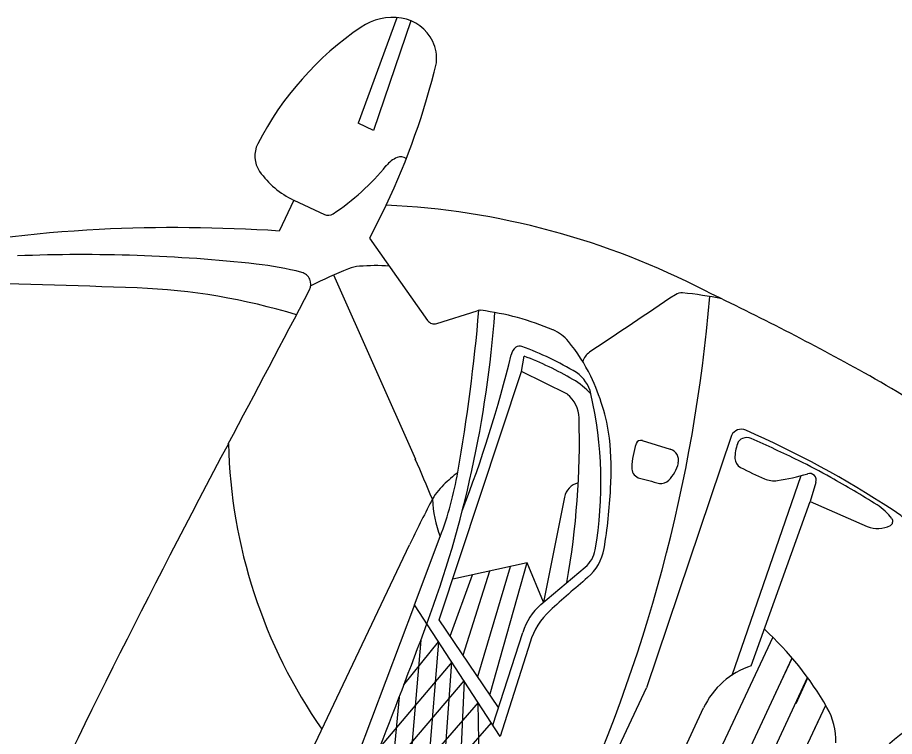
# Model space of a CAD drawing. Extents: x 14104283 to 14129344, y 8637090 to 8673339.
# Drawn here: x 14118244.03 to 14118256.24, y 8668538.25 to 8668548.25 of the extents above; entities that cross this region are included whole.
import ezdxf

# ---------------------------------------------------------------- set-up
doc = ezdxf.new("R2010")
doc.units = 0
doc.layers.add('Cell', color=7, linetype='Continuous')

msp = doc.modelspace()

# ---------------------------------------------------------------- linework, layer by layer
at = {"layer": 'Cell'}
for p, q in [((14118249.31, 8668548.25), (14118248.77, 8668546.78)), ((14118249.505, 8668548.206), (14118248.985, 8668546.68)), ((14118248.985, 8668546.68), (14118248.77, 8668546.78)), ((14118247.874, 8668545.711), (14118247.672, 8668545.281)), ((14118247.874, 8668545.711), (14118248.302, 8668545.511)), ((14118248.43, 8668544.669), (14118249.568, 8668542.104)), ((14118249.868, 8668543.992), (14118250.427, 8668544.172)), ((14118251.684, 8668543.008), (14118251.045, 8668543.327)), ((14118253.967, 8668542.437), (14118252.785, 8668538.922)), ((14118252.724, 8668542.365), (14118253.116, 8668542.246)), ((14118253.975, 8668539.101), (14118254.936, 8668541.876)), ((14118255.143, 8668541.783), (14118255.063, 8668541.514)), ((14118251.123, 8668540.662), (14118250.087, 8668540.434)), ((14118250.435, 8668539.081), (14118250.891, 8668540.612)), ((14118251.12, 8668540.662), (14118250.602, 8668538.834)), ((14118251.313, 8668540.081), (14118251.931, 8668540.601)), ((14118250.053, 8668539.642), (14118250.364, 8668540.495)), ((14118250.233, 8668539.377), (14118250.605, 8668540.549)), ((14118249.555, 8668540.077), (14118248.141, 8668536.335)), ((14118250.648, 8668538.402), (14118251.062, 8668539.695)), ((14118249.642, 8668539.584), (14118249.182, 8668534.109)), ((14118251.165, 8668539.557), (14118250.75, 8668538.246)), ((14118254.587, 8668538.855), (14118254.813, 8668539.337)), ((14118254.866, 8668538.706), (14118255.032, 8668539.06)), ((14118247.054, 8668526.689), (14118252.785, 8668538.922)), ((14118249.342, 8668538.792), (14118248.838, 8668533.376)), ((14118252.209, 8668535.719), (14118253.579, 8668538.643)), ((14118255.126, 8668538.356), (14118255.279, 8668538.683)), ((14118248.128, 8668535.583), (14118250.628, 8668538.434))]:
    msp.add_line(p, q, dxfattribs=at)
for points in [[(14118249.163, 8668545.642), (14118248.931, 8668545.18), (14118249.736, 8668544.037)], [(14118250.727, 8668538.65), (14118249.899, 8668539.868), (14118251.045, 8668543.327), (14118251.081, 8668543.539)], [(14118251.644, 8668541.577), (14118251.351, 8668540.113), (14118251.123, 8668540.662)], [(14118254.244, 8668539.229), (14118255.063, 8668541.514), (14118255.858, 8668541.169)], [(14118250.75, 8668538.246), (14118249.555, 8668540.077), (14118249.914, 8668541.028)], [(14118243.414, 8668527.949), (14118246.415, 8668534.447), (14118249.487, 8668540.912)], [(14118254.542, 8668539.627), (14118251.089, 8668532.257), (14118247.636, 8668524.887)], [(14118249.409, 8668538.966), (14118249.892, 8668539.561), (14118249.486, 8668534.637)], [(14118248.029, 8668524.865), (14118251.433, 8668532.096), (14118254.811, 8668539.34)], [(14118249.758, 8668534.894), (14118250.075, 8668539.28), (14118249.076, 8668538.102), (14118248.379, 8668532.397)], [(14118248.379, 8668524.874), (14118251.726, 8668531.959), (14118255.027, 8668539.066)], [(14118248.738, 8668537.246), (14118250.246, 8668539.018), (14118250.104, 8668535.874)], [(14118250.47, 8668537.106), (14118250.443, 8668538.717), (14118248.365, 8668536.325), (14118247.612, 8668530.599)], [(14118248.835, 8668524.926), (14118252.052, 8668531.806), (14118255.28, 8668538.682)]]:
    msp.add_lwpolyline(points, dxfattribs=at)
for centre, radius, start, end in [((14118249.251, 8668547.468), 0.784, 81.0255, 124.1157), ((14118249.282, 8668547.662), 0.588, 25.903, 81.0255), ((14118251.262, 8668544.5), 4.369, 124.1157, 152.8313), ((14118249.336, 8668547.688), 0.528, 352.7783, 25.903), ((14118239.9, 8668550.013), 10.243, 334.7378, 346.4974), ((14118247.708, 8668546.324), 0.375, 152.8313, 214.8267), ((14118249.467, 8668545.941), 0.393, 112.797, 140.6239), ((14118249.365, 8668546.184), 0.13, 53.9844, 112.797), ((14118248.379, 8668546.791), 1.192, 214.8267, 244.8976), ((14118246.538, 8668548.345), 3.396, 303.7113, 320.6239), ((14118248.664, 8668534.933), 10.72, 62.5511, 87.3329), ((14118248.354, 8668545.623), 0.124, 244.8976, 303.7113), ((14118246.325, 8668524.319), 21.016, 93.1629, 100.7123), ((14118246.213, 8668522.637), 22.691, 86.3128, 92.6456), ((14118244.929, 8668522.591), 22.362, 83.7766, 92.3037), ((14118246.874, 8668540.427), 4.42, 75.4319, 83.7766), ((14118250.615, 8668539.721), 5.409, 111.4658, 117.5645), ((14118248.83, 8668544.26), 0.532, 94.4317, 111.4658), ((14118249.024, 8668541.758), 3.041, 86.6296, 94.4317), ((14118247.943, 8668544.54), 0.17, 332.409, 75.4319), ((14118239.126, 8668370.563), 174.049, 87.83651, 88.70459), ((14118245.368, 8668535.783), 8.711, 73.0177, 87.8365), ((14117981.93, 8668683.555), 300.317, 331.94729, 332.40904), ((14118696.099, 8667882.671), 796.272, 123.795662, 123.899089), ((14118253.272, 8668544.266), 0.154, 84.1077, 123.7957), ((14118252.69, 8668538.623), 5.828, 78.6657, 84.1077), ((14118236.085, 8668507.729), 40.683, 60.9882, 64.4912), ((14118231.914, 8668546.207), 21.83, 334.8846, 355.168), ((14118234.879, 8668545.328), 15.84, 339.6225, 355.7219), ((14118224.603, 8668546.387), 25.943, 350.096, 355.1146), ((14118250.463, 8668544.06), 0.117, 82.7532, 107.8388), ((14118250.003, 8668540.445), 3.762, 66.834, 82.7532), ((14118249.832, 8668544.104), 0.117, 215.1426, 287.8388), ((14118251.26, 8668543.381), 0.569, 39.6524, 66.834), ((14118251.054, 8668543.536), 0.154, 125.0527, 172.7103), ((14118251.02, 8668543.586), 0.0929, 70.0159, 125.0527), ((14118249.56, 8668539.571), 4.364, 58.9885, 70.0159), ((14118249.86, 8668542.221), 2.387, 25.8038, 39.6524), ((14118233.077, 8668547.97), 18.364, 338.9979, 346.0901), ((14118249.482, 8668539.311), 4.52, 59.7249, 69.2733), ((14118252.126, 8668543.395), 0.239, 123.8991, 163.1821), ((14118251.533, 8668542.906), 0.491, 12.9492, 55.8348), ((14118249.046, 8668531.113), 13.948, 49.4252, 60.9589), ((14118251.192, 8668542.241), 1.127, 43.3984, 59.7249), ((14118249.374, 8668541.986), 2.926, 8.0735, 25.8038), ((14118251.412, 8668542.669), 0.434, 1.5392, 51.2583), ((14118246.652, 8668541.783), 5.499, 350.1602, 12.9492), ((14118240.417, 8668542.374), 11.434, 349.9922, 1.5392), ((14118254.105, 8668542.369), 0.153, 66.2243, 153.9538), ((14118248.518, 8668529.688), 14.011, 56.7372, 66.2243), ((14118367.026, 8668478.341), 136.044, 151.94729, 154.89759), ((14118254.209, 8668542.495), 7.246, 181.3763, 214.9276), ((14118247.191, 8668541.946), 5.101, 357.1929, 5.074), ((14118253.836, 8668541.921), 1.259, 161.4898, 176.8494), ((14118252.706, 8668542.3), 0.0675, 71.5723, 161.4898), ((14118254.588, 8668542.122), 0.572, 159.7761, 180.6014), ((14118254.172, 8668542.276), 0.129, 112.8548, 159.7761), ((14118254.181, 8668542.255), 0.152, 65.6511, 112.8548), ((14118242.6, 8668516.665), 28.241, 64.1766, 65.6511), ((14118253.069, 8668542.089), 0.163, 346.888, 73.1334), ((14118229.888, 8668533.38), 21.526, 22.2985, 23.9089), ((14118254.159, 8668542.118), 0.143, 180.6014, 242.1863), ((14118251.256, 8668534.552), 8.369, 60.7164, 64.1766), ((14118252.726, 8668541.983), 0.147, 176.8494, 247.1995), ((14118252.744, 8668542.165), 0.497, 314.7024, 346.888), ((14118256.149, 8668545.89), 4.408, 242.1863, 247.0298), ((14118245.282, 8668542.777), 4.951, 339.3043, 350.0833), ((14118252.459, 8668539.139), 3.612, 129.5402, 133.771), ((14118280.718, 8668645.908), 107.775, 254.91468, 255.07742), ((14118254.559, 8668542.14), 0.335, 247.0298, 278.1396), ((14118254.212, 8668544.567), 2.787, 278.1396, 287.0323), ((14118255.055, 8668541.814), 0.0928, 340.9419, 107.0323), ((14118247.972, 8668528.695), 15.084, 57.8703, 60.7164), ((14118250.563, 8668541.118), 0.871, 133.771, 152.4548), ((14118251.894, 8668541.527), 0.255, 103.612, 168.6783), ((14118244.517, 8668542.106), 7.779, 350.7904, 356.9762), ((14118252.984, 8668541.923), 0.156, 262.7926, 314.7024), ((14118266.039, 8668533.046), 18.326, 152.4548, 154.5834), ((14118251.476, 8668541.627), 1.673, 182.7145, 200.9942), ((14118255.592, 8668540.829), 0.756, 36.4134, 57.8703), ((14118255.828, 8668540.715), 0.784, 18.8432, 61.4224), ((14118256.149, 8668541.239), 0.0638, 298.6454, 36.4134), ((14118256.004, 8668541.505), 0.366, 246.5253, 298.6454), ((14118251.668, 8668540.913), 0.408, 310.114, 350.1602), ((14118251.498, 8668540.992), 0.71, 311.1975, 349.4245), ((14118263.652, 8668526.62), 18.112, 130.1849, 132.3965), ((14118251.895, 8668539.428), 0.874, 131.7079, 162.2251), ((14118252.092, 8668539.282), 0.967, 132.3965, 163.4624), ((14118144.729, 8668578.814), 112.008, 337.61926, 339.62253), ((14118251.348, 8668536.375), 4.558, 29.9593, 47.5299), ((14118254.586, 8668538.171), 1.112, 107.9442, 154.8976), ((14118254.508, 8668538.196), 0.911, 357.5677, 29.9593), ((14118257.643, 8668536.525), 2.191, 118.5214, 154.8976)]:
    msp.add_arc(centre, radius, start, end, dxfattribs=at)

doc.saveas('drawing.dxf')
